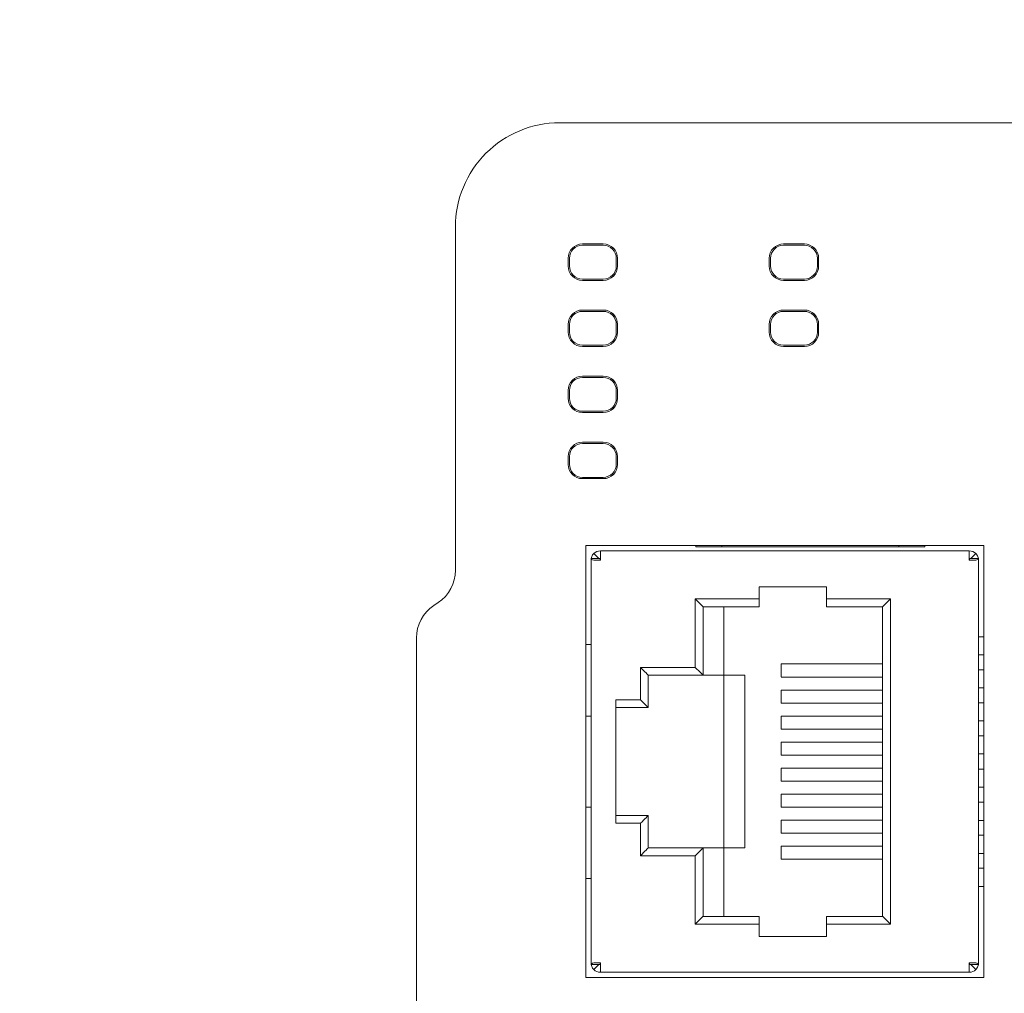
# Model space of a CAD drawing. Header units: millimetres. Extents: x -1114 to 1396, y -630 to 631.
# Tile 471 of 656: x 343 to 381, y -167 to -130. Entities that reach past the tile are written whole.
import ezdxf

# ---------------------------------------------------------------- set-up
doc = ezdxf.new("R2010")
doc.units = ezdxf.units.MM
doc.header["$MEASUREMENT"] = 0

msp = doc.modelspace()

# ---------------------------------------------------------------- linework, layer by layer
at = {"lineweight": 18}
for points, knots in [([(1038.9843, -629.7647), (1038.9843, -629.7647), (-1111.4882, -629.7647), (-1111.4882, -629.7647), (-1111.4882, -629.7647), (-1111.4882, -629.7647), (-1111.4882, 630.7883), (-1111.4882, 630.7883), (-1111.4882, 630.7883), (-1111.4882, 630.7883), (1038.9843, 630.7883), (1038.9843, 630.7883)], [0, 0, 0, 0, 0.3333333, 0.3333333, 0.3333333, 0.3333333, 0.6666667, 0.6666667, 0.6666667, 0.6666667, 1, 1, 1, 1]), ([(364.0788, -133.6727), (363.0179, -133.6727), (362.0005, -134.0941), (361.2504, -134.8443), (361.2504, -134.8443), (360.5002, -135.5944), (360.0788, -136.6118), (360.0788, -137.6727)], [0, 0, 0, 0, 0.5, 0.5, 0.5, 0.5, 1, 1, 1, 1]), ([(364.0788, -133.6727), (363.0179, -133.6727), (362.0005, -134.0941), (361.2504, -134.8443), (361.2504, -134.8443), (360.5002, -135.5944), (360.0788, -136.6118), (360.0788, -137.6727)], [0, 0, 0, 0, 0.5, 0.5, 0.5, 0.5, 1, 1, 1, 1]), ([(364.9603, -138.3305), (364.8144, -138.3305), (364.6745, -138.3884), (364.5713, -138.4916), (364.5713, -138.4916), (364.4682, -138.5947), (364.4102, -138.7347), (364.4102, -138.8805)], [0, 0, 0, 0, 0.5, 0.5, 0.5, 0.5, 1, 1, 1, 1]), ([(364.9603, -138.3805), (364.8277, -138.3805), (364.7005, -138.4332), (364.6067, -138.527), (364.6067, -138.527), (364.513, -138.6208), (364.4603, -138.7479), (364.4603, -138.8805)], [0, 0, 0, 0, 0.5, 0.5, 0.5, 0.5, 1, 1, 1, 1]), ([(366.3104, -138.8805), (366.3104, -138.7347), (366.2524, -138.5947), (366.1492, -138.4916), (366.1492, -138.4916), (366.0461, -138.3884), (365.9062, -138.3305), (365.7603, -138.3305)], [0, 0, 0, 0, 0.5, 0.5, 0.5, 0.5, 1, 1, 1, 1]), ([(366.2603, -138.8805), (366.2603, -138.7479), (366.2076, -138.6208), (366.1138, -138.527), (366.1138, -138.527), (366.0201, -138.4332), (365.8929, -138.3805), (365.7603, -138.3805)], [0, 0, 0, 0, 0.5, 0.5, 0.5, 0.5, 1, 1, 1, 1]), ([(372.6913, -138.3305), (372.5454, -138.3305), (372.4055, -138.3884), (372.3023, -138.4916), (372.3023, -138.4916), (372.1992, -138.5947), (372.1412, -138.7347), (372.1412, -138.8805)], [0, 0, 0, 0, 0.5, 0.5, 0.5, 0.5, 1, 1, 1, 1]), ([(372.6913, -138.3805), (372.5587, -138.3805), (372.4315, -138.4332), (372.3377, -138.527), (372.3377, -138.527), (372.244, -138.6208), (372.1913, -138.7479), (372.1913, -138.8805)], [0, 0, 0, 0, 0.5, 0.5, 0.5, 0.5, 1, 1, 1, 1]), ([(374.0414, -138.8805), (374.0414, -138.7347), (373.9834, -138.5947), (373.8802, -138.4916), (373.8802, -138.4916), (373.7771, -138.3884), (373.6372, -138.3305), (373.4913, -138.3305)], [0, 0, 0, 0, 0.5, 0.5, 0.5, 0.5, 1, 1, 1, 1]), ([(373.9913, -138.8805), (373.9913, -138.7479), (373.9386, -138.6208), (373.8448, -138.527), (373.8448, -138.527), (373.7511, -138.4332), (373.6239, -138.3805), (373.4913, -138.3805)], [0, 0, 0, 0, 0.5, 0.5, 0.5, 0.5, 1, 1, 1, 1]), ([(364.4102, -139.1805), (364.4102, -139.3264), (364.4682, -139.4663), (364.5713, -139.5695), (364.5713, -139.5695), (364.6745, -139.6727), (364.8144, -139.7306), (364.9603, -139.7306)], [0, 0, 0, 0, 0.5, 0.5, 0.5, 0.5, 1, 1, 1, 1]), ([(364.4603, -139.1805), (364.4603, -139.3131), (364.513, -139.4403), (364.6067, -139.5341), (364.6067, -139.5341), (364.7005, -139.6279), (364.8277, -139.6805), (364.9603, -139.6805)], [0, 0, 0, 0, 0.5, 0.5, 0.5, 0.5, 1, 1, 1, 1]), ([(372.1412, -139.1805), (372.1412, -139.3264), (372.1992, -139.4663), (372.3023, -139.5695), (372.3023, -139.5695), (372.4055, -139.6727), (372.5454, -139.7306), (372.6913, -139.7306)], [0, 0, 0, 0, 0.5, 0.5, 0.5, 0.5, 1, 1, 1, 1]), ([(372.1913, -139.1805), (372.1913, -139.3131), (372.244, -139.4403), (372.3377, -139.5341), (372.3377, -139.5341), (372.4315, -139.6279), (372.5587, -139.6805), (372.6913, -139.6805)], [0, 0, 0, 0, 0.5, 0.5, 0.5, 0.5, 1, 1, 1, 1]), ([(364.9603, -140.8711), (364.8144, -140.8711), (364.6745, -140.929), (364.5713, -141.0322), (364.5713, -141.0322), (364.4682, -141.1353), (364.4102, -141.2753), (364.4102, -141.4211)], [0, 0, 0, 0, 0.5, 0.5, 0.5, 0.5, 1, 1, 1, 1]), ([(364.9603, -140.9211), (364.8277, -140.9211), (364.7005, -140.9738), (364.6067, -141.0676), (364.6067, -141.0676), (364.513, -141.1614), (364.4603, -141.2885), (364.4603, -141.4211)], [0, 0, 0, 0, 0.5, 0.5, 0.5, 0.5, 1, 1, 1, 1]), ([(366.3104, -141.4211), (366.3104, -141.2753), (366.2524, -141.1353), (366.1492, -141.0322), (366.1492, -141.0322), (366.0461, -140.929), (365.9062, -140.8711), (365.7603, -140.8711)], [0, 0, 0, 0, 0.5, 0.5, 0.5, 0.5, 1, 1, 1, 1]), ([(366.2603, -141.4211), (366.2603, -141.2885), (366.2076, -141.1614), (366.1138, -141.0676), (366.1138, -141.0676), (366.0201, -140.9738), (365.8929, -140.9211), (365.7603, -140.9211)], [0, 0, 0, 0, 0.5, 0.5, 0.5, 0.5, 1, 1, 1, 1]), ([(372.6913, -140.8711), (372.5454, -140.8711), (372.4055, -140.929), (372.3023, -141.0322), (372.3023, -141.0322), (372.1992, -141.1353), (372.1412, -141.2753), (372.1412, -141.4211)], [0, 0, 0, 0, 0.5, 0.5, 0.5, 0.5, 1, 1, 1, 1]), ([(372.6913, -140.9211), (372.5587, -140.9211), (372.4315, -140.9738), (372.3377, -141.0676), (372.3377, -141.0676), (372.244, -141.1614), (372.1913, -141.2885), (372.1913, -141.4211)], [0, 0, 0, 0, 0.5, 0.5, 0.5, 0.5, 1, 1, 1, 1]), ([(374.0414, -141.4211), (374.0414, -141.2753), (373.9834, -141.1353), (373.8802, -141.0322), (373.8802, -141.0322), (373.7771, -140.929), (373.6372, -140.8711), (373.4913, -140.8711)], [0, 0, 0, 0, 0.5, 0.5, 0.5, 0.5, 1, 1, 1, 1]), ([(373.9913, -141.4211), (373.9913, -141.2885), (373.9386, -141.1614), (373.8448, -141.0676), (373.8448, -141.0676), (373.7511, -140.9738), (373.6239, -140.9211), (373.4913, -140.9211)], [0, 0, 0, 0, 0.5, 0.5, 0.5, 0.5, 1, 1, 1, 1]), ([(364.4102, -141.7211), (364.4102, -141.867), (364.4682, -142.0069), (364.5713, -142.1101), (364.5713, -142.1101), (364.6745, -142.2133), (364.8144, -142.2712), (364.9603, -142.2712)], [0, 0, 0, 0, 0.5, 0.5, 0.5, 0.5, 1, 1, 1, 1]), ([(364.4603, -141.7211), (364.4603, -141.8537), (364.513, -141.9809), (364.6067, -142.0747), (364.6067, -142.0747), (364.7005, -142.1685), (364.8277, -142.2211), (364.9603, -142.2211)], [0, 0, 0, 0, 0.5, 0.5, 0.5, 0.5, 1, 1, 1, 1]), ([(372.1412, -141.7211), (372.1412, -141.867), (372.1992, -142.0069), (372.3023, -142.1101), (372.3023, -142.1101), (372.4055, -142.2133), (372.5454, -142.2712), (372.6913, -142.2712)], [0, 0, 0, 0, 0.5, 0.5, 0.5, 0.5, 1, 1, 1, 1]), ([(372.1913, -141.7211), (372.1913, -141.8537), (372.244, -141.9809), (372.3377, -142.0747), (372.3377, -142.0747), (372.4315, -142.1685), (372.5587, -142.2211), (372.6913, -142.2211)], [0, 0, 0, 0, 0.5, 0.5, 0.5, 0.5, 1, 1, 1, 1]), ([(364.9603, -143.4117), (364.8144, -143.4117), (364.6745, -143.4696), (364.5713, -143.5728), (364.5713, -143.5728), (364.4682, -143.6759), (364.4102, -143.8158), (364.4102, -143.9617)], [0, 0, 0, 0, 0.5, 0.5, 0.5, 0.5, 1, 1, 1, 1]), ([(364.9603, -143.4617), (364.8277, -143.4617), (364.7005, -143.5144), (364.6067, -143.6082), (364.6067, -143.6082), (364.513, -143.702), (364.4603, -143.8291), (364.4603, -143.9617)], [0, 0, 0, 0, 0.5, 0.5, 0.5, 0.5, 1, 1, 1, 1]), ([(366.3104, -143.9617), (366.3104, -143.8158), (366.2524, -143.6759), (366.1492, -143.5728), (366.1492, -143.5728), (366.0461, -143.4696), (365.9062, -143.4117), (365.7603, -143.4117)], [0, 0, 0, 0, 0.5, 0.5, 0.5, 0.5, 1, 1, 1, 1]), ([(366.2603, -143.9617), (366.2603, -143.8291), (366.2076, -143.702), (366.1138, -143.6082), (366.1138, -143.6082), (366.0201, -143.5144), (365.8929, -143.4617), (365.7603, -143.4617)], [0, 0, 0, 0, 0.5, 0.5, 0.5, 0.5, 1, 1, 1, 1]), ([(364.4102, -144.2617), (364.4102, -144.4076), (364.4682, -144.5475), (364.5713, -144.6507), (364.5713, -144.6507), (364.6745, -144.7539), (364.8144, -144.8118), (364.9603, -144.8118)], [0, 0, 0, 0, 0.5, 0.5, 0.5, 0.5, 1, 1, 1, 1]), ([(364.4603, -144.2617), (364.4603, -144.3943), (364.513, -144.5215), (364.6067, -144.6153), (364.6067, -144.6153), (364.7005, -144.7091), (364.8277, -144.7617), (364.9603, -144.7617)], [0, 0, 0, 0, 0.5, 0.5, 0.5, 0.5, 1, 1, 1, 1]), ([(364.9603, -145.9523), (364.8144, -145.9523), (364.6745, -146.0102), (364.5713, -146.1134), (364.5713, -146.1134), (364.4682, -146.2165), (364.4102, -146.3564), (364.4102, -146.5023)], [0, 0, 0, 0, 0.5, 0.5, 0.5, 0.5, 1, 1, 1, 1]), ([(364.9603, -146.0023), (364.8277, -146.0023), (364.7005, -146.055), (364.6067, -146.1488), (364.6067, -146.1488), (364.513, -146.2426), (364.4603, -146.3697), (364.4603, -146.5023)], [0, 0, 0, 0, 0.5, 0.5, 0.5, 0.5, 1, 1, 1, 1]), ([(366.3104, -146.5023), (366.3104, -146.3564), (366.2524, -146.2165), (366.1492, -146.1134), (366.1492, -146.1134), (366.0461, -146.0102), (365.9062, -145.9523), (365.7603, -145.9523)], [0, 0, 0, 0, 0.5, 0.5, 0.5, 0.5, 1, 1, 1, 1]), ([(366.2603, -146.5023), (366.2603, -146.3697), (366.2076, -146.2426), (366.1138, -146.1488), (366.1138, -146.1488), (366.0201, -146.055), (365.8929, -146.0023), (365.7603, -146.0023)], [0, 0, 0, 0, 0.5, 0.5, 0.5, 0.5, 1, 1, 1, 1]), ([(364.4102, -146.8023), (364.4102, -146.9482), (364.4682, -147.0881), (364.5713, -147.1913), (364.5713, -147.1913), (364.6745, -147.2945), (364.8144, -147.3524), (364.9603, -147.3524)], [0, 0, 0, 0, 0.5, 0.5, 0.5, 0.5, 1, 1, 1, 1]), ([(364.4603, -146.8023), (364.4603, -146.9349), (364.513, -147.0621), (364.6067, -147.1559), (364.6067, -147.1559), (364.7005, -147.2497), (364.8277, -147.3023), (364.9603, -147.3023)], [0, 0, 0, 0, 0.5, 0.5, 0.5, 0.5, 1, 1, 1, 1]), ([(365.3946, -150.2317), (365.3612, -150.265), (365.3346, -150.305), (365.3165, -150.3485), (365.3165, -150.3485), (365.3063, -150.3733), (365.2988, -150.3992), (365.2943, -150.4257)], [0, 0, 0, 0, 0.5, 0.5, 0.5, 0.5, 1, 1, 1, 1]), ([(380.0837, -150.2317), (380.117, -150.265), (380.1437, -150.305), (380.1617, -150.3485), (380.1617, -150.3485), (380.172, -150.3733), (380.1794, -150.3992), (380.184, -150.4257)], [0, 0, 0, 0, 0.5, 0.5, 0.5, 0.5, 1, 1, 1, 1]), ([(365.3946, -150.4863), (365.3612, -150.4762), (365.3346, -150.4661), (365.3165, -150.456), (365.3165, -150.456), (365.2985, -150.4459), (365.2891, -150.4358), (365.2891, -150.4257)], [0, 0, 0, 0, 0.5, 0.5, 0.5, 0.5, 1, 1, 1, 1]), ([(380.1891, -150.4257), (380.1891, -150.4358), (380.1798, -150.4459), (380.1617, -150.456), (380.1617, -150.456), (380.1437, -150.4661), (380.117, -150.4762), (380.0837, -150.4863)], [0, 0, 0, 0, 0.5, 0.5, 0.5, 0.5, 1, 1, 1, 1]), ([(365.2891, -166.0268), (365.2891, -166.0167), (365.2985, -166.0066), (365.3165, -165.9966), (365.3165, -165.9966), (365.3346, -165.9865), (365.3612, -165.9764), (365.3946, -165.9663)], [0, 0, 0, 0, 0.5, 0.5, 0.5, 0.5, 1, 1, 1, 1]), ([(365.3946, -166.2208), (365.3612, -166.1875), (365.3346, -166.1476), (365.3165, -166.104), (365.3165, -166.104), (365.3063, -166.0792), (365.2988, -166.0533), (365.2943, -166.0268)], [0, 0, 0, 0, 0.5, 0.5, 0.5, 0.5, 1, 1, 1, 1]), ([(380.0837, -165.9663), (380.117, -165.9764), (380.1437, -165.9865), (380.1617, -165.9966), (380.1617, -165.9966), (380.1798, -166.0066), (380.1891, -166.0167), (380.1891, -166.0268)], [0, 0, 0, 0, 0.5, 0.5, 0.5, 0.5, 1, 1, 1, 1]), ([(380.184, -166.0268), (380.1794, -166.0533), (380.172, -166.0792), (380.1617, -166.104), (380.1617, -166.104), (380.1437, -166.1476), (380.117, -166.1875), (380.0837, -166.2208)], [0, 0, 0, 0, 0.5, 0.5, 0.5, 0.5, 1, 1, 1, 1])]:
    msp.add_open_spline(points, degree=3, knots=knots, dxfattribs=at)
for points in [[(364.0788, -133.6727), (364.0788, -133.6727), (381.0788, -133.6727), (381.0788, -133.6727)], [(364.0788, -133.6727), (364.0788, -133.6727), (381.0788, -133.6727), (381.0788, -133.6727)], [(381.0788, -133.6727), (381.0788, -133.6727), (382.0788, -133.6727), (382.0788, -133.6727)], [(360.0788, -150.8699), (360.0788, -150.8699), (360.0788, -137.6727), (360.0788, -137.6727)], [(364.572, -138.4923), (364.572, -138.4923), (364.6067, -138.527), (364.6067, -138.527)], [(364.9603, -138.3305), (364.9603, -138.3305), (365.7603, -138.3305), (365.7603, -138.3305)], [(364.9603, -138.3805), (364.9603, -138.3805), (365.7603, -138.3805), (365.7603, -138.3805)], [(366.1485, -138.4923), (366.1485, -138.4923), (366.1138, -138.527), (366.1138, -138.527)], [(372.303, -138.4923), (372.303, -138.4923), (372.3377, -138.527), (372.3377, -138.527)], [(372.6913, -138.3305), (372.6913, -138.3305), (373.4913, -138.3305), (373.4913, -138.3305)], [(372.6913, -138.3805), (372.6913, -138.3805), (373.4913, -138.3805), (373.4913, -138.3805)], [(373.8448, -138.527), (373.8448, -138.527), (373.8795, -138.4923), (373.8795, -138.4923)], [(364.4102, -138.8805), (364.4102, -138.8805), (364.4102, -139.1805), (364.4102, -139.1805)], [(364.4603, -139.1805), (364.4603, -139.1805), (364.4603, -138.8805), (364.4603, -138.8805)], [(366.2603, -138.8805), (366.2603, -138.8805), (366.2603, -139.1805), (366.2603, -139.1805)], [(366.3104, -138.8805), (366.3104, -138.8805), (366.3104, -139.1805), (366.3104, -139.1805)], [(372.1412, -138.8805), (372.1412, -138.8805), (372.1412, -139.1805), (372.1412, -139.1805)], [(372.1913, -139.1805), (372.1913, -139.1805), (372.1913, -138.8805), (372.1913, -138.8805)], [(373.9913, -138.8805), (373.9913, -138.8805), (373.9913, -139.1805), (373.9913, -139.1805)], [(374.0414, -138.8805), (374.0414, -138.8805), (374.0414, -139.1805), (374.0414, -139.1805)], [(365.7603, -139.7306), (366.0641, -139.7306), (366.3104, -139.4843), (366.3104, -139.1805)], [(365.7603, -139.6805), (366.0364, -139.6805), (366.2603, -139.4567), (366.2603, -139.1805)], [(373.4913, -139.6805), (373.7674, -139.6805), (373.9913, -139.4567), (373.9913, -139.1805)], [(373.4913, -139.7306), (373.7951, -139.7306), (374.0414, -139.4843), (374.0414, -139.1805)], [(364.572, -139.5688), (364.572, -139.5688), (364.6067, -139.5341), (364.6067, -139.5341)], [(365.7603, -139.6805), (365.7603, -139.6805), (364.9603, -139.6805), (364.9603, -139.6805)], [(366.1485, -139.5688), (366.1485, -139.5688), (366.1138, -139.5341), (366.1138, -139.5341)], [(372.3377, -139.5341), (372.3377, -139.5341), (372.303, -139.5688), (372.303, -139.5688)], [(373.4913, -139.6805), (373.4913, -139.6805), (372.6913, -139.6805), (372.6913, -139.6805)], [(373.8795, -139.5688), (373.8795, -139.5688), (373.8448, -139.5341), (373.8448, -139.5341)], [(364.9603, -139.7306), (364.9603, -139.7306), (365.7603, -139.7306), (365.7603, -139.7306)], [(372.6913, -139.7306), (372.6913, -139.7306), (373.4913, -139.7306), (373.4913, -139.7306)], [(364.572, -141.0329), (364.572, -141.0329), (364.6067, -141.0676), (364.6067, -141.0676)], [(364.9603, -140.8711), (364.9603, -140.8711), (365.7603, -140.8711), (365.7603, -140.8711)], [(364.9603, -140.9211), (364.9603, -140.9211), (365.7603, -140.9211), (365.7603, -140.9211)], [(366.1138, -141.0676), (366.1138, -141.0676), (366.1485, -141.0329), (366.1485, -141.0329)], [(372.303, -141.0329), (372.303, -141.0329), (372.3377, -141.0676), (372.3377, -141.0676)], [(372.6913, -140.8711), (372.6913, -140.8711), (373.4913, -140.8711), (373.4913, -140.8711)], [(372.6913, -140.9211), (372.6913, -140.9211), (373.4913, -140.9211), (373.4913, -140.9211)], [(373.8448, -141.0676), (373.8448, -141.0676), (373.8795, -141.0329), (373.8795, -141.0329)], [(364.4102, -141.4211), (364.4102, -141.4211), (364.4102, -141.7211), (364.4102, -141.7211)], [(364.4603, -141.7211), (364.4603, -141.7211), (364.4603, -141.4211), (364.4603, -141.4211)], [(366.2603, -141.4211), (366.2603, -141.4211), (366.2603, -141.7211), (366.2603, -141.7211)], [(366.3104, -141.4211), (366.3104, -141.4211), (366.3104, -141.7211), (366.3104, -141.7211)], [(372.1412, -141.4211), (372.1412, -141.4211), (372.1412, -141.7211), (372.1412, -141.7211)], [(372.1913, -141.7211), (372.1913, -141.7211), (372.1913, -141.4211), (372.1913, -141.4211)], [(373.9913, -141.4211), (373.9913, -141.4211), (373.9913, -141.7211), (373.9913, -141.7211)], [(374.0414, -141.4211), (374.0414, -141.4211), (374.0414, -141.7211), (374.0414, -141.7211)], [(365.7603, -142.2712), (366.0641, -142.2712), (366.3104, -142.0249), (366.3104, -141.7211)], [(365.7603, -142.2211), (366.0364, -142.2211), (366.2603, -141.9973), (366.2603, -141.7211)], [(373.4913, -142.2211), (373.7674, -142.2211), (373.9913, -141.9973), (373.9913, -141.7211)], [(373.4913, -142.2712), (373.7951, -142.2712), (374.0414, -142.0249), (374.0414, -141.7211)], [(364.572, -142.1094), (364.572, -142.1094), (364.6067, -142.0747), (364.6067, -142.0747)], [(365.7603, -142.2211), (365.7603, -142.2211), (364.9603, -142.2211), (364.9603, -142.2211)], [(364.9603, -142.2712), (364.9603, -142.2712), (365.7603, -142.2712), (365.7603, -142.2712)], [(366.1485, -142.1094), (366.1485, -142.1094), (366.1138, -142.0747), (366.1138, -142.0747)], [(372.3377, -142.0747), (372.3377, -142.0747), (372.303, -142.1094), (372.303, -142.1094)], [(373.4913, -142.2211), (373.4913, -142.2211), (372.6913, -142.2211), (372.6913, -142.2211)], [(372.6913, -142.2712), (372.6913, -142.2712), (373.4913, -142.2712), (373.4913, -142.2712)], [(373.8795, -142.1094), (373.8795, -142.1094), (373.8448, -142.0747), (373.8448, -142.0747)], [(364.9603, -143.4117), (364.9603, -143.4117), (365.7603, -143.4117), (365.7603, -143.4117)], [(364.9603, -143.4617), (364.9603, -143.4617), (365.7603, -143.4617), (365.7603, -143.4617)], [(364.6067, -143.6082), (364.6067, -143.6082), (364.572, -143.5735), (364.572, -143.5735)], [(366.1138, -143.6082), (366.1138, -143.6082), (366.1485, -143.5735), (366.1485, -143.5735)], [(364.4102, -143.9617), (364.4102, -143.9617), (364.4102, -144.2617), (364.4102, -144.2617)], [(364.4603, -144.2617), (364.4603, -144.2617), (364.4603, -143.9617), (364.4603, -143.9617)], [(366.2603, -143.9617), (366.2603, -143.9617), (366.2603, -144.2617), (366.2603, -144.2617)], [(366.3104, -143.9617), (366.3104, -143.9617), (366.3104, -144.2617), (366.3104, -144.2617)], [(365.7603, -144.8118), (366.0641, -144.8118), (366.3104, -144.5655), (366.3104, -144.2617)], [(365.7603, -144.7617), (366.0364, -144.7617), (366.2603, -144.5379), (366.2603, -144.2617)], [(364.572, -144.65), (364.572, -144.65), (364.6067, -144.6153), (364.6067, -144.6153)], [(365.7603, -144.7617), (365.7603, -144.7617), (364.9603, -144.7617), (364.9603, -144.7617)], [(364.9603, -144.8118), (364.9603, -144.8118), (365.7603, -144.8118), (365.7603, -144.8118)], [(366.1485, -144.65), (366.1485, -144.65), (366.1138, -144.6153), (366.1138, -144.6153)], [(364.6067, -146.1488), (364.6067, -146.1488), (364.572, -146.1141), (364.572, -146.1141)], [(364.9603, -145.9523), (364.9603, -145.9523), (365.7603, -145.9523), (365.7603, -145.9523)], [(364.9603, -146.0023), (364.9603, -146.0023), (365.7603, -146.0023), (365.7603, -146.0023)], [(366.1485, -146.1141), (366.1485, -146.1141), (366.1138, -146.1488), (366.1138, -146.1488)], [(364.4102, -146.5023), (364.4102, -146.5023), (364.4102, -146.8023), (364.4102, -146.8023)], [(364.4603, -146.8023), (364.4603, -146.8023), (364.4603, -146.5023), (364.4603, -146.5023)], [(365.7603, -147.3524), (366.0641, -147.3524), (366.3104, -147.1061), (366.3104, -146.8023)], [(365.7603, -147.3023), (366.0364, -147.3023), (366.2603, -147.0785), (366.2603, -146.8023)], [(366.2603, -146.5023), (366.2603, -146.5023), (366.2603, -146.8023), (366.2603, -146.8023)], [(366.3104, -146.5023), (366.3104, -146.5023), (366.3104, -146.8023), (366.3104, -146.8023)], [(364.572, -147.1906), (364.572, -147.1906), (364.6067, -147.1559), (364.6067, -147.1559)], [(366.1485, -147.1906), (366.1485, -147.1906), (366.1138, -147.1559), (366.1138, -147.1559)], [(365.7603, -147.3023), (365.7603, -147.3023), (364.9603, -147.3023), (364.9603, -147.3023)], [(364.9603, -147.3524), (364.9603, -147.3524), (365.7603, -147.3524), (365.7603, -147.3524)], [(365.0891, -149.9263), (365.0891, -149.9263), (365.0891, -166.5263), (365.0891, -166.5263)], [(380.3891, -149.9263), (380.3891, -149.9263), (365.0891, -149.9263), (365.0891, -149.9263)], [(365.6491, -150.1263), (365.5536, -150.1263), (365.4621, -150.1642), (365.3946, -150.2317)], [(365.3946, -150.2317), (365.3946, -150.2317), (365.5886, -150.4257), (365.5886, -150.4257)], [(379.8291, -150.1263), (379.8291, -150.1263), (365.6491, -150.1263), (365.6491, -150.1263)], [(365.6491, -150.1263), (365.6491, -150.1263), (379.8291, -150.1263), (379.8291, -150.1263)], [(365.6491, -150.4863), (365.6491, -150.4863), (365.6491, -150.1263), (365.6491, -150.1263)], [(369.3238, -149.9727), (369.3238, -149.9727), (369.3238, -149.9263), (369.3238, -149.9263)], [(370.3238, -149.9727), (370.3238, -149.9727), (369.3238, -149.9727), (369.3238, -149.9727)], [(370.3238, -149.9263), (370.3238, -149.9263), (370.3238, -149.9727), (370.3238, -149.9727)], [(377.1238, -149.9727), (377.1238, -149.9727), (370.3238, -149.9727), (370.3238, -149.9727)], [(377.1238, -149.9263), (377.1238, -149.9263), (377.1238, -149.9727), (377.1238, -149.9727)], [(378.1238, -149.9727), (378.1238, -149.9727), (377.1238, -149.9727), (377.1238, -149.9727)], [(378.1238, -149.9263), (378.1238, -149.9263), (378.1238, -149.9727), (378.1238, -149.9727)], [(379.8291, -150.4863), (379.8291, -150.4863), (379.8291, -150.1263), (379.8291, -150.1263)], [(380.0837, -150.2317), (380.0162, -150.1642), (379.9246, -150.1263), (379.8291, -150.1263)], [(379.8897, -150.4257), (379.8897, -150.4257), (380.0837, -150.2317), (380.0837, -150.2317)], [(380.3891, -149.9263), (380.3891, -149.9263), (380.3891, -166.5263), (380.3891, -166.5263)], [(365.6391, -150.4257), (365.6391, -150.4257), (365.2891, -150.4257), (365.2891, -150.4257)], [(365.2891, -166.0268), (365.2891, -166.0268), (365.2891, -150.4257), (365.2891, -150.4257)], [(365.2891, -166.0261), (365.2891, -166.0261), (365.2891, -150.4264), (365.2891, -150.4264)], [(365.6491, -150.4863), (365.6491, -150.4863), (365.3946, -150.4863), (365.3946, -150.4863)], [(365.6391, -150.4257), (365.6391, -150.4459), (365.6402, -150.4661), (365.6421, -150.4863)], [(365.6491, -150.4763), (365.6465, -150.4763), (365.6439, -150.4773), (365.6421, -150.4792)], [(379.8362, -150.4792), (379.8343, -150.4773), (379.8318, -150.4763), (379.8291, -150.4763)], [(380.0837, -150.4863), (380.0837, -150.4863), (379.8291, -150.4863), (379.8291, -150.4863)], [(379.8362, -150.4863), (379.838, -150.4661), (379.8391, -150.4459), (379.8391, -150.4257)], [(379.8391, -150.4257), (379.8391, -150.4257), (380.1891, -150.4257), (380.1891, -150.4257)], [(380.1891, -150.4257), (380.1891, -150.4257), (380.1891, -166.0268), (380.1891, -166.0268)], [(380.1891, -150.4264), (380.1891, -150.4264), (380.1891, -166.0261), (380.1891, -166.0261)], [(359.4108, -152.118), (359.8281, -151.8398), (360.0788, -151.3714), (360.0788, -150.8699)], [(359.4108, -152.118), (359.8281, -151.8398), (360.0788, -151.3714), (360.0788, -150.8699)], [(371.7491, -151.5063), (371.7491, -151.5063), (371.7491, -151.9763), (371.7491, -151.9763)], [(374.3491, -151.5063), (374.3491, -151.5063), (371.7491, -151.5063), (371.7491, -151.5063)], [(374.3491, -151.9763), (374.3491, -151.9763), (374.3491, -151.5063), (374.3491, -151.5063)], [(359.2467, -152.2274), (359.2467, -152.2274), (359.4108, -152.118), (359.4108, -152.118)], [(369.2991, -151.9763), (369.2991, -151.9763), (369.2991, -154.6063), (369.2991, -154.6063)], [(371.7491, -151.9763), (371.7491, -151.9763), (369.2991, -151.9763), (369.2991, -151.9763)], [(369.2991, -151.9763), (369.4747, -152.1518), (369.5989, -152.276), (369.5991, -152.2763)], [(371.7491, -152.2763), (371.7491, -152.2763), (371.7491, -151.9763), (371.7491, -151.9763)], [(376.7991, -151.9763), (376.7991, -151.9763), (374.3491, -151.9763), (374.3491, -151.9763)], [(374.3491, -151.9763), (374.3491, -151.9763), (374.3491, -152.2763), (374.3491, -152.2763)], [(376.7991, -151.9763), (376.6236, -152.1518), (376.4993, -152.276), (376.4991, -152.2763)], [(376.7991, -164.4763), (376.7991, -164.4763), (376.7991, -151.9763), (376.7991, -151.9763)], [(359.2467, -152.2274), (358.8294, -152.5056), (358.5788, -152.9739), (358.5788, -153.4755)], [(359.2467, -152.2274), (358.8294, -152.5056), (358.5788, -152.9739), (358.5788, -153.4755)], [(369.5991, -154.9063), (369.5991, -154.9063), (369.5991, -152.2763), (369.5991, -152.2763)], [(369.5991, -152.2763), (369.5991, -152.2763), (371.7491, -152.2763), (371.7491, -152.2763)], [(370.3991, -154.9063), (370.3991, -154.9063), (370.3991, -152.2763), (370.3991, -152.2763)], [(374.3491, -152.2763), (374.3491, -152.2763), (376.4991, -152.2763), (376.4991, -152.2763)], [(376.4991, -152.2763), (376.4991, -152.2763), (376.4991, -164.1763), (376.4991, -164.1763)], [(358.5788, -169.8699), (358.5788, -169.8699), (358.5788, -153.4755), (358.5788, -153.4755)], [(380.3891, -153.4263), (380.3891, -153.4263), (380.1891, -153.4263), (380.1891, -153.4263)], [(365.0891, -153.7263), (365.0891, -153.7263), (365.2791, -153.7263), (365.2791, -153.7263)], [(365.2891, -153.7263), (365.2891, -153.7263), (365.2791, -153.7263), (365.2791, -153.7263)], [(380.1891, -154.1263), (380.1891, -154.1263), (380.3891, -154.1263), (380.3891, -154.1263)], [(367.1891, -154.6063), (367.1891, -154.6063), (367.1891, -155.8513), (367.1891, -155.8513)], [(369.2991, -154.6063), (369.2991, -154.6063), (367.1891, -154.6063), (367.1891, -154.6063)], [(367.1891, -154.6063), (367.3647, -154.7818), (367.4889, -154.906), (367.4891, -154.9063)], [(369.2991, -154.6063), (369.4747, -154.7818), (369.5989, -154.906), (369.5991, -154.9063)], [(372.5991, -154.4763), (372.5991, -154.4763), (376.4991, -154.4763), (376.4991, -154.4763)], [(372.5991, -154.9763), (372.5991, -154.9763), (372.5991, -154.4763), (372.5991, -154.4763)], [(375.7606, -154.4767), (375.7606, -154.4767), (372.6056, -154.4767), (372.6056, -154.4767)], [(372.6056, -154.4767), (372.6056, -154.4767), (372.6056, -154.9763), (372.6056, -154.9763)], [(376.4991, -154.4767), (376.4991, -154.4767), (375.7606, -154.4767), (375.7606, -154.4767)], [(380.3891, -154.6963), (380.3891, -154.6963), (380.1891, -154.6963), (380.1891, -154.6963)], [(367.4891, -156.1513), (367.4891, -156.1513), (367.4891, -154.9063), (367.4891, -154.9063)], [(367.4891, -154.9063), (367.4891, -154.9063), (369.5991, -154.9063), (369.5991, -154.9063)], [(369.5991, -154.9063), (369.5991, -154.9063), (370.3991, -154.9063), (370.3991, -154.9063)], [(370.3991, -161.5463), (370.3991, -161.5463), (370.3991, -154.9063), (370.3991, -154.9063)], [(370.3991, -154.9063), (370.3991, -154.9063), (371.1991, -154.9063), (371.1991, -154.9063)], [(371.1991, -161.5463), (371.1991, -161.5463), (371.1991, -154.9063), (371.1991, -154.9063)], [(372.6056, -154.9767), (372.6056, -154.9767), (375.7606, -154.9767), (375.7606, -154.9767)], [(375.7606, -154.9767), (375.7606, -154.9767), (376.4991, -154.9767), (376.4991, -154.9767)], [(372.5991, -155.4763), (372.5991, -155.4763), (376.4991, -155.4763), (376.4991, -155.4763)], [(372.5991, -155.9763), (372.5991, -155.9763), (372.5991, -155.4763), (372.5991, -155.4763)], [(375.7606, -155.4766), (375.7606, -155.4766), (372.6056, -155.4766), (372.6056, -155.4766)], [(372.6056, -155.4766), (372.6056, -155.4766), (372.6056, -155.9763), (372.6056, -155.9763)], [(376.4991, -155.4766), (376.4991, -155.4766), (375.7606, -155.4766), (375.7606, -155.4766)], [(380.1891, -155.3963), (380.1891, -155.3963), (380.3891, -155.3963), (380.3891, -155.3963)], [(367.1891, -155.8513), (367.1891, -155.8513), (366.2391, -155.8513), (366.2391, -155.8513)], [(366.2391, -155.8513), (366.2391, -155.8513), (366.2391, -160.6013), (366.2391, -160.6013)], [(367.1891, -155.8513), (367.3647, -156.0268), (367.4889, -156.151), (367.4891, -156.1513)], [(366.2391, -156.1513), (366.2391, -156.1513), (367.4891, -156.1513), (367.4891, -156.1513)], [(372.6056, -155.9766), (372.6056, -155.9766), (375.7606, -155.9766), (375.7606, -155.9766)], [(375.7606, -155.9766), (375.7606, -155.9766), (376.4991, -155.9766), (376.4991, -155.9766)], [(380.3891, -155.9663), (380.3891, -155.9663), (380.1891, -155.9663), (380.1891, -155.9663)], [(365.2791, -156.4763), (365.2791, -156.4763), (365.0891, -156.4763), (365.0891, -156.4763)], [(365.2891, -156.4763), (365.2891, -156.4763), (365.2791, -156.4763), (365.2791, -156.4763)], [(372.5991, -156.9763), (372.5991, -156.9763), (372.5991, -156.4763), (372.5991, -156.4763)], [(372.5991, -156.4763), (372.5991, -156.4763), (376.4991, -156.4763), (376.4991, -156.4763)], [(375.7606, -156.4764), (375.7606, -156.4764), (372.6056, -156.4764), (372.6056, -156.4764)], [(372.6056, -156.4764), (372.6056, -156.4764), (372.6056, -156.9763), (372.6056, -156.9763)], [(376.4991, -156.4764), (376.4991, -156.4764), (375.7606, -156.4764), (375.7606, -156.4764)], [(380.1891, -156.6663), (380.1891, -156.6663), (380.3891, -156.6663), (380.3891, -156.6663)], [(372.6056, -156.9764), (372.6056, -156.9764), (375.7606, -156.9764), (375.7606, -156.9764)], [(375.7606, -156.9764), (375.7606, -156.9764), (376.4991, -156.9764), (376.4991, -156.9764)], [(380.3891, -157.2363), (380.3891, -157.2363), (380.1891, -157.2363), (380.1891, -157.2363)], [(372.5991, -157.9763), (372.5991, -157.9763), (372.5991, -157.4763), (372.5991, -157.4763)], [(372.5991, -157.4763), (372.5991, -157.4763), (376.4991, -157.4763), (376.4991, -157.4763)], [(375.7606, -157.4765), (375.7606, -157.4765), (372.6056, -157.4765), (372.6056, -157.4765)], [(372.6056, -157.4765), (372.6056, -157.4765), (372.6056, -157.9763), (372.6056, -157.9763)], [(376.4991, -157.4765), (376.4991, -157.4765), (375.7606, -157.4765), (375.7606, -157.4765)], [(372.6056, -157.9765), (372.6056, -157.9765), (375.7606, -157.9765), (375.7606, -157.9765)], [(375.7606, -157.9765), (375.7606, -157.9765), (376.4991, -157.9765), (376.4991, -157.9765)], [(380.1891, -157.9363), (380.1891, -157.9363), (380.3891, -157.9363), (380.3891, -157.9363)], [(372.5991, -158.4763), (372.5991, -158.4763), (372.5991, -158.9763), (372.5991, -158.9763)], [(375.7606, -158.4761), (375.7606, -158.4761), (372.6056, -158.4761), (372.6056, -158.4761)], [(372.6056, -158.4763), (372.6056, -158.4763), (372.6056, -158.9761), (372.6056, -158.9761)], [(376.4991, -158.4761), (376.4991, -158.4761), (375.7606, -158.4761), (375.7606, -158.4761)], [(380.3891, -158.5163), (380.3891, -158.5163), (380.1891, -158.5163), (380.1891, -158.5163)], [(376.4991, -158.9763), (376.4991, -158.9763), (372.5991, -158.9763), (372.5991, -158.9763)], [(372.6056, -158.9761), (372.6056, -158.9761), (375.7606, -158.9761), (375.7606, -158.9761)], [(375.7606, -158.9761), (375.7606, -158.9761), (376.4991, -158.9761), (376.4991, -158.9761)], [(380.1891, -159.2163), (380.1891, -159.2163), (380.3891, -159.2163), (380.3891, -159.2163)], [(372.5991, -159.4763), (372.5991, -159.4763), (372.5991, -159.9763), (372.5991, -159.9763)], [(375.7606, -159.4762), (375.7606, -159.4762), (372.6056, -159.4762), (372.6056, -159.4762)], [(372.6056, -159.4763), (372.6056, -159.4763), (372.6056, -159.9762), (372.6056, -159.9762)], [(376.4991, -159.4762), (376.4991, -159.4762), (375.7606, -159.4762), (375.7606, -159.4762)], [(365.0891, -159.9763), (365.0891, -159.9763), (365.2791, -159.9763), (365.2791, -159.9763)], [(365.2891, -159.9763), (365.2891, -159.9763), (365.2791, -159.9763), (365.2791, -159.9763)], [(376.4991, -159.9763), (376.4991, -159.9763), (372.5991, -159.9763), (372.5991, -159.9763)], [(372.6056, -159.9762), (372.6056, -159.9762), (375.7606, -159.9762), (375.7606, -159.9762)], [(375.7606, -159.9762), (375.7606, -159.9762), (376.4991, -159.9762), (376.4991, -159.9762)], [(380.3891, -159.7863), (380.3891, -159.7863), (380.1891, -159.7863), (380.1891, -159.7863)], [(367.4891, -160.3013), (367.4891, -160.3013), (366.2391, -160.3013), (366.2391, -160.3013)], [(367.4891, -160.3013), (367.4891, -160.3013), (367.3649, -160.4255), (367.1891, -160.6013)], [(367.4891, -161.5463), (367.4891, -161.5463), (367.4891, -160.3013), (367.4891, -160.3013)], [(372.5991, -160.4763), (372.5991, -160.4763), (372.5991, -160.9763), (372.5991, -160.9763)], [(375.7606, -160.476), (375.7606, -160.476), (372.6056, -160.476), (372.6056, -160.476)], [(372.6056, -160.4763), (372.6056, -160.4763), (372.6056, -160.976), (372.6056, -160.976)], [(376.4991, -160.476), (376.4991, -160.476), (375.7606, -160.476), (375.7606, -160.476)], [(380.1891, -160.4863), (380.1891, -160.4863), (380.3891, -160.4863), (380.3891, -160.4863)], [(366.2391, -160.6013), (366.2391, -160.6013), (367.1891, -160.6013), (367.1891, -160.6013)], [(367.1891, -160.6013), (367.1891, -160.6013), (367.1891, -161.8463), (367.1891, -161.8463)], [(376.4991, -160.9763), (376.4991, -160.9763), (372.5991, -160.9763), (372.5991, -160.9763)], [(372.6056, -160.976), (372.6056, -160.976), (375.7606, -160.976), (375.7606, -160.976)], [(375.7606, -160.976), (375.7606, -160.976), (376.4991, -160.976), (376.4991, -160.976)], [(380.3891, -161.0563), (380.3891, -161.0563), (380.1891, -161.0563), (380.1891, -161.0563)], [(367.4891, -161.5463), (367.4891, -161.5463), (367.3649, -161.6705), (367.1891, -161.8463)], [(369.5991, -161.5463), (369.5991, -161.5463), (367.4891, -161.5463), (367.4891, -161.5463)], [(369.5991, -161.5463), (369.5991, -161.5463), (369.4749, -161.6705), (369.2991, -161.8463)], [(369.5991, -161.5463), (369.5991, -161.5463), (370.3991, -161.5463), (370.3991, -161.5463)], [(369.5991, -164.1763), (369.5991, -164.1763), (369.5991, -161.5463), (369.5991, -161.5463)], [(371.1991, -161.5463), (371.1991, -161.5463), (370.3991, -161.5463), (370.3991, -161.5463)], [(370.3991, -161.5463), (370.3991, -161.5463), (370.3991, -164.1763), (370.3991, -164.1763)], [(372.5991, -161.4763), (372.5991, -161.4763), (372.5991, -161.9763), (372.5991, -161.9763)], [(375.7606, -161.4758), (375.7606, -161.4758), (372.6056, -161.4758), (372.6056, -161.4758)], [(372.6056, -161.4763), (372.6056, -161.4763), (372.6056, -161.9758), (372.6056, -161.9758)], [(376.4991, -161.4758), (376.4991, -161.4758), (375.7606, -161.4758), (375.7606, -161.4758)], [(367.1891, -161.8463), (367.1891, -161.8463), (369.2991, -161.8463), (369.2991, -161.8463)], [(369.2991, -161.8463), (369.2991, -161.8463), (369.2991, -164.4763), (369.2991, -164.4763)], [(376.4991, -161.9763), (376.4991, -161.9763), (372.5991, -161.9763), (372.5991, -161.9763)], [(372.6056, -161.9758), (372.6056, -161.9758), (375.7606, -161.9758), (375.7606, -161.9758)], [(375.7606, -161.9758), (375.7606, -161.9758), (376.4991, -161.9758), (376.4991, -161.9758)], [(380.1891, -161.7563), (380.1891, -161.7563), (380.3891, -161.7563), (380.3891, -161.7563)], [(380.3891, -162.3263), (380.3891, -162.3263), (380.1891, -162.3263), (380.1891, -162.3263)], [(365.2791, -162.7263), (365.2791, -162.7263), (365.0891, -162.7263), (365.0891, -162.7263)], [(365.2891, -162.7263), (365.2891, -162.7263), (365.2791, -162.7263), (365.2791, -162.7263)], [(380.1891, -163.0263), (380.1891, -163.0263), (380.3891, -163.0263), (380.3891, -163.0263)], [(369.5991, -164.1763), (369.5991, -164.1763), (369.4749, -164.3005), (369.2991, -164.4763)], [(371.7491, -164.1763), (371.7491, -164.1763), (369.5991, -164.1763), (369.5991, -164.1763)], [(371.7491, -164.4763), (371.7491, -164.4763), (371.7491, -164.1763), (371.7491, -164.1763)], [(374.3491, -164.1763), (374.3491, -164.1763), (374.3491, -164.4763), (374.3491, -164.4763)], [(376.4991, -164.1763), (376.4991, -164.1763), (374.3491, -164.1763), (374.3491, -164.1763)], [(376.7991, -164.4763), (376.6236, -164.3007), (376.4993, -164.1765), (376.4991, -164.1763)], [(369.2991, -164.4763), (369.2991, -164.4763), (371.7491, -164.4763), (371.7491, -164.4763)], [(371.7491, -164.4763), (371.7491, -164.4763), (371.7491, -164.9463), (371.7491, -164.9463)], [(374.3491, -164.4763), (374.3491, -164.4763), (376.7991, -164.4763), (376.7991, -164.4763)], [(374.3491, -164.9463), (374.3491, -164.9463), (374.3491, -164.4763), (374.3491, -164.4763)], [(371.7491, -164.9463), (371.7491, -164.9463), (374.3491, -164.9463), (374.3491, -164.9463)], [(365.6391, -166.0268), (365.6391, -166.0268), (365.2891, -166.0268), (365.2891, -166.0268)], [(365.3946, -165.9663), (365.3946, -165.9663), (365.6491, -165.9663), (365.6491, -165.9663)], [(365.5886, -166.0268), (365.5886, -166.0268), (365.3946, -166.2208), (365.3946, -166.2208)], [(365.6421, -165.9663), (365.6402, -165.9865), (365.6391, -166.0066), (365.6391, -166.0268)], [(365.6421, -165.9733), (365.6439, -165.9752), (365.6465, -165.9763), (365.6491, -165.9763)], [(365.6491, -165.9663), (365.6491, -165.9663), (365.6491, -166.3263), (365.6491, -166.3263)], [(379.8291, -165.9663), (379.8291, -165.9663), (380.0837, -165.9663), (380.0837, -165.9663)], [(379.8291, -165.9663), (379.8291, -165.9663), (379.8291, -166.3263), (379.8291, -166.3263)], [(379.8291, -165.9763), (379.8318, -165.9763), (379.8343, -165.9752), (379.8362, -165.9733)], [(379.8391, -166.0268), (379.8391, -166.0066), (379.838, -165.9865), (379.8362, -165.9663)], [(379.8391, -166.0268), (379.8391, -166.0268), (380.1891, -166.0268), (380.1891, -166.0268)], [(379.8897, -166.0268), (379.8897, -166.0268), (380.0837, -166.2208), (380.0837, -166.2208)], [(365.0891, -166.5263), (365.0891, -166.5263), (380.3891, -166.5263), (380.3891, -166.5263)], [(365.3946, -166.2208), (365.4621, -166.2883), (365.5536, -166.3263), (365.6491, -166.3263)], [(365.6491, -166.3263), (365.6491, -166.3263), (379.8291, -166.3263), (379.8291, -166.3263)], [(379.8291, -166.3263), (379.8291, -166.3263), (365.6491, -166.3263), (365.6491, -166.3263)], [(379.8291, -166.3263), (379.9246, -166.3263), (380.0162, -166.2883), (380.0837, -166.2208)]]:
    msp.add_open_spline(points, degree=3, dxfattribs=at)

doc.saveas('drawing.dxf')
